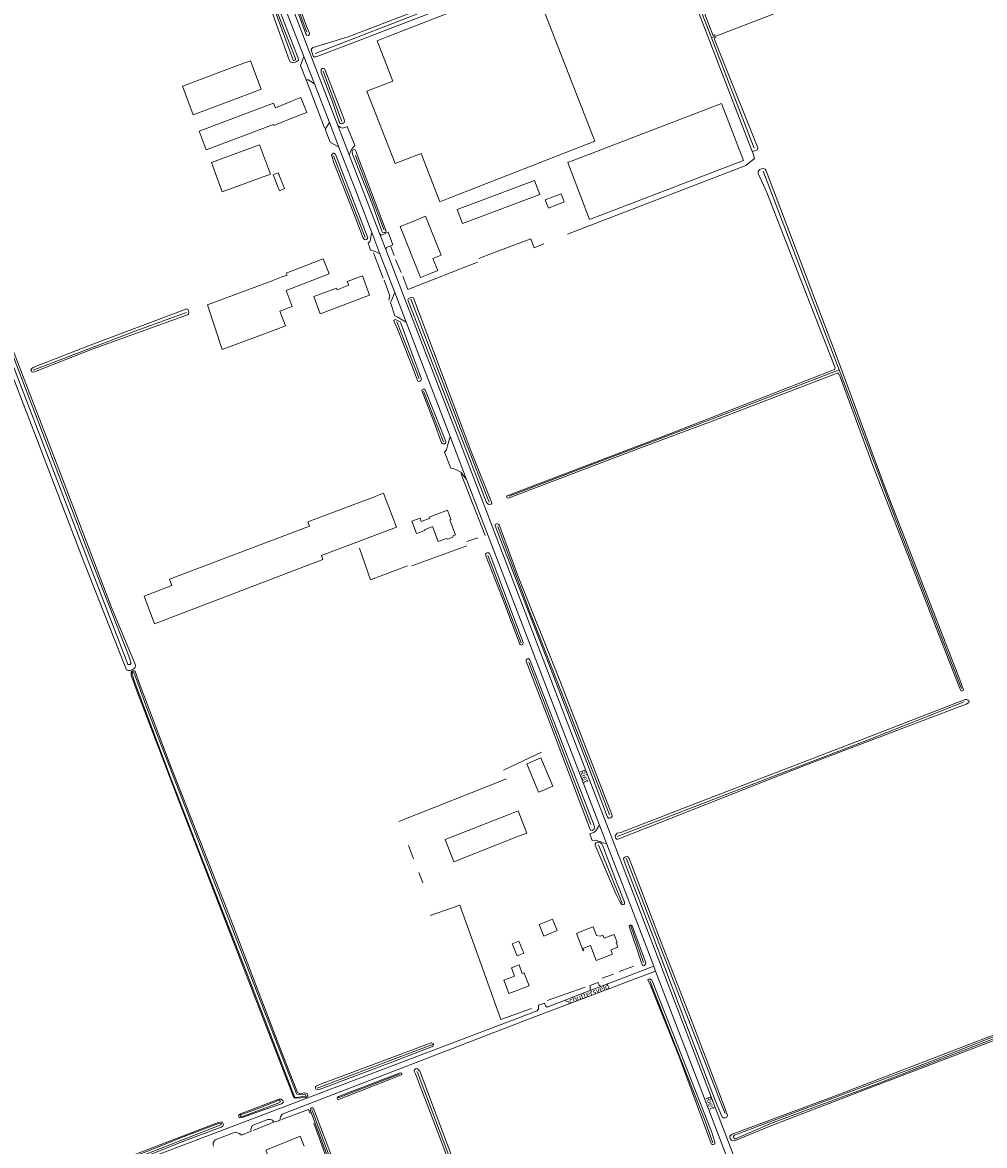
# Model space of a CAD drawing. Extents: x 177628 to 188968, y 384226 to 390673.
# Tile 343 of 393: x 185639 to 186086, y 386940 to 387462. Entities that reach past the tile are written whole.
import ezdxf

# ---------------------------------------------------------------- set-up
doc = ezdxf.new("R2010")
doc.units = 0
for name, color, linetype, lineweight in [('B01_D', 14, 'Continuous', 9), ('B01_F', 14, 'Continuous', 9), ('B01_T', 14, 'Continuous', 9), ('B02_D', 14, 'Continuous', 9), ('B02_F', 14, 'Continuous', 9), ('B02_T', 14, 'Continuous', 9), ('B03_F', 14, 'Continuous', 9), ('B11_F', 14, 'Continuous', 9), ('B11_S', 14, 'Continuous', 9), ('B14_F', 14, 'Continuous', 9), ('T02_F', 253, 'RASTER', 9), ('T03_F', 253, 'Continuous', 9), ('T04_F', 253, 'HAAG', 9), ('T07_F', 253, 'Continuous', 9), ('T09_F', 253, 'Continuous', 9), ('T22_F', 253, 'Continuous', 9), ('V00_F', 8, 'Continuous', 9), ('V00_T', 8, 'Continuous', 9), ('V06_F', 8, 'Continuous', 9), ('V06_T', 8, 'Continuous', 9), ('W01_F', 253, 'Continuous', 9), ('Z06', 7, 'Continuous', 9)]:
    doc.layers.add(name, color=color, linetype=linetype, lineweight=lineweight)
doc.styles.add('Legend', font='calibri.ttf')
doc.linetypes.add('HAAG', pattern='A,4,-1,[5,TOPOCAD.SHX,S=0.35,R=0,X=-0.35,Y=-0.35],-1', length=6)
doc.linetypes.add('RASTER', pattern='A,4,-1,[4,TOPOCAD.SHX,S=0.5,R=0,X=-0.5,Y=0],-1', length=6)

msp = doc.modelspace()

# ---------------------------------------------------------------- linework, layer by layer
at = {"layer": 'B01_D', "linetype": 'Continuous'}
for points in [[(185763.74, 387424.971), (185756.532, 387422.104)], [(185766.441, 387418.149), (185755.823, 387413.924), (185755.665, 387414.322)], [(185864.569, 387093.884), (185835.334, 387082.349), (185839.414, 387072.009), (185868.641, 387083.538)], [(185896.308, 387038.773), (185899.608, 387040.07)], [(185872.519, 387019.07), (185871.961, 387020.51), (185871.124, 387020.188), (185869.611, 387024.12), (185866.093, 387022.766), (185867.557, 387018.963), (185862.562, 387017.04), (185863.161, 387015.483)]]:
    msp.add_lwpolyline(points, dxfattribs=at)
at = {"layer": 'B01_F', "linetype": 'Continuous'}
for points in [[(185721.137, 387411.295), (185755.678, 387424.251), (185756.532, 387422.104)], [(185755.665, 387414.322), (185724.401, 387402.595)], [(185761.936, 387344.423), (185759.279, 387343.431)], [(185761.573, 387337.285), (185764.298, 387338.343)], [(185774.393, 387334.449), (185784.853, 387338.399), (185785.135, 387337.654)]]:
    msp.add_lwpolyline(points, dxfattribs=at)
at = {"layer": 'B01_T', "linetype": 'Continuous'}
for points in [[(185766.441, 387418.149), (185771.087, 387419.993), (185768.382, 387426.812), (185763.74, 387424.971)], [(185828.541, 387345.161), (185831.904, 387346.532), (185829.619, 387352.136), (185833.482, 387353.711), (185826.136, 387371.729), (185819.17, 387368.889)], [(185819.17, 387368.889), (185814.518, 387367.053), (185823.891, 387343.325), (185828.541, 387345.161)], [(185761.936, 387344.423), (185761.59, 387345.314), (185778.746, 387351.979), (185781.454, 387345.008), (185764.298, 387338.343)], [(185754.594, 387341.681), (185724.983, 387330.621), (185731.84, 387309.863), (185756.497, 387319.07)], [(185759.279, 387343.431), (185754.594, 387341.681)], [(185777.706, 387326.636), (185800.29, 387335.165), (185796.9, 387344.143), (185789.917, 387341.514), (185790.596, 387339.716), (185785.135, 387337.654)], [(185756.497, 387319.07), (185761.181, 387320.819), (185758.63, 387327.653), (185764.369, 387329.796), (185761.573, 387337.285)], [(185771.665, 387229.796), (185802.039, 387241.362)], [(185812.688, 387227.415), (185806.712, 387243.14), (185802.039, 387241.362)], [(185819.919, 387230.101), (185823.669, 387231.528), (185824.268, 387229.954), (185828.053, 387231.394), (185827.843, 387231.966), (185836.44, 387235.214), (185838.027, 387231.015), (185837.466, 387230.803), (185840.138, 387223.8), (185839.108, 387223.407), (185838.82, 387222.709), (185836.634, 387221.875), (185835.943, 387222.2), (185832.103, 387220.734), (185829.468, 387227.638), (185825.694, 387226.198), (185825.837, 387225.824), (185822.09, 387224.395), (185819.919, 387230.101)], [(185771.665, 387229.796), (185772.376, 387227.919), (185707.425, 387203.172), (185708.545, 387200.231), (185695.566, 387195.288), (185700.427, 387182.524), (185778.627, 387212.305), (185777.916, 387214.173), (185812.688, 387227.415)], [(185868.641, 387083.538), (185873.299, 387085.376), (185869.221, 387095.718), (185864.569, 387093.884)], [(185909.158, 387036.51), (185913.722, 387038.302), (185915.188, 387034.567), (185914.653, 387034.357), (185915.405, 387032.44), (185913.459, 387031.676), (185913.504, 387031.56), (185912.212, 387031.053), (185912.96, 387029.147), (185905.475, 387026.209), (185902.765, 387033.117), (185899.274, 387031.747), (185899.629, 387030.844), (185899.387, 387030.749), (185899.211, 387031.197)], [(185899.608, 387040.07), (185904.023, 387041.803), (185905.608, 387037.765)], [(185863.161, 387015.483), (185864.959, 387010.811), (185874.312, 387014.412), (185872.519, 387019.07)], [(185769.896, 386939.953), (185768.015, 386944.586), (185752.041, 386938.099), (185753.922, 386933.467)]]:
    msp.add_lwpolyline(points, dxfattribs=at)
at = {"layer": 'B02_D', "linetype": 'Continuous'}
msp.add_lwpolyline([(185808.438, 387455.019), (185803.781, 387453.2), (185811.07, 387434.533), (185798.997, 387429.819), (185812.122, 387396.209), (185824.159, 387400.859), (185832.877, 387378.493), (185837.536, 387380.309)], dxfattribs=at)
at = {"layer": 'B02_F', "linetype": 'Continuous'}
for points in [[(185726.822, 387396.639), (185731.815, 387383.008), (185754.229, 387391.219), (185749.236, 387404.85), (185726.822, 387396.639)], [(185876.838, 387388.368), (185840.979, 387374.816), (185843.425, 387368.345)]]:
    msp.add_lwpolyline(points, dxfattribs=at)
at = {"layer": 'B02_T', "linetype": 'Continuous'}
for points in [[(185808.438, 387455.019), (185875.765, 387481.316), (185904.853, 387406.548), (185837.536, 387380.309)], [(185745.2, 387428.943), (185749.88, 387430.691), (185744.93, 387443.923), (185740.25, 387442.17)], [(185740.25, 387442.17), (185713.39, 387432.109), (185718.329, 387418.907), (185745.2, 387428.943)], [(185875.17, 387118.311), (185873.234, 387117.506), (185878.703, 387104.346), (185880.64, 387105.151)], [(185880.64, 387105.151), (185885.26, 387107.07), (185879.79, 387120.232), (185875.17, 387118.311)]]:
    msp.add_lwpolyline(points, dxfattribs=at)
at = {"layer": 'B03_F', "linetype": 'Continuous'}
msp.add_lwpolyline([(185973.82, 387397.616), (185963.659, 387424.098), (185892.227, 387396.69), (185902.388, 387370.208), (185973.82, 387397.616)], dxfattribs=at)
at = {"layer": 'B11_F', "linetype": 'Continuous'}
msp.add_lwpolyline([(185899.211, 387031.197), (185896.308, 387038.773)], dxfattribs=at)
at = {"layer": 'B11_S', "linetype": 'Continuous'}
for points in [[(185724.401, 387402.595), (185721.137, 387411.295)], [(185774.393, 387334.449), (185777.389, 387326.516), (185777.706, 387326.636)], [(185905.608, 387037.765), (185907.34, 387037.494), (185908.58, 387037.981), (185909.158, 387036.51)]]:
    msp.add_lwpolyline(points, dxfattribs=at)
at = {"layer": 'B14_F', "linetype": 'Continuous'}
for points in [[(185757.84, 387391.891), (185760.841, 387384.591), (185758.458, 387383.612), (185755.458, 387390.912), (185757.84, 387391.891)], [(185843.425, 387368.345), (185879.284, 387381.897), (185876.838, 387388.368)], [(185890.618, 387378.401), (185889.171, 387382.164), (185881.816, 387379.336), (185883.263, 387375.573), (185890.618, 387378.401)], [(185881.188, 387037.539), (185887.392, 387040.079), (185885.211, 387045.432), (185879.008, 387042.891), (185881.188, 387037.539)], [(185866.511, 387033.976), (185868.728, 387028.354), (185871.82, 387029.573), (185869.604, 387035.196), (185866.511, 387033.976)]]:
    msp.add_lwpolyline(points, dxfattribs=at)
at = {"layer": 'T02_F', "linetype": 'RASTER'}
for points in [[(185892.063, 387363.477), (185974.831, 387395.277), (185978.845, 387398.552), (185977.967, 387401.778)], [(185857.313, 387354.637), (185875.128, 387361.299), (185876.614, 387357.148), (185881.065, 387359.003)], [(185853.923, 387223.485), (185842.776, 387252.014)]]:
    msp.add_lwpolyline(points, dxfattribs=at)
at = {"layer": 'T03_F', "linetype": 'Continuous'}
for points in [[(185770.899, 387434.848), (185779.351, 387412.825)], [(185800.682, 387202.932), (185795.555, 387217.595)], [(185852.076, 387024.32), (185861.199, 386998.864), (185875.36, 387003.973)]]:
    msp.add_lwpolyline(points, dxfattribs=at)
at = {"layer": 'T04_F', "linetype": 'HAAG'}
for points in [[(185811.622, 387353.451), (185810.09, 387357.655)], [(185806.621, 387342.933), (185802.001, 387354.758)], [(185814.873, 387345.627), (185812.333, 387351.718)], [(185815.664, 387343.876), (185818.081, 387337.743), (185850.292, 387350.495)], [(185851.028, 387352.151), (185857.313, 387354.637)], [(185809.182, 387332.842), (185809.702, 387334.765), (185807, 387342.076)], [(185845.382, 387220.683), (185850.461, 387222.461)], [(185817.798, 387209.4), (185800.682, 387202.932)], [(185862.392, 387114.517), (185880.043, 387122.92)], [(185813.832, 387090.808), (185863.857, 387110.508)], [(185820.707, 387073.332), (185818.27, 387079.564)], [(185824.954, 387062.195), (185823.039, 387067.047)], [(185852.076, 387024.32), (185842.177, 387051.955), (185828.423, 387047.127)], [(185916.11, 387021.026), (185922.975, 387023.592)], [(185908.198, 387017.993), (185913.468, 387019.923)], [(185882.647, 387007.626), (185900.311, 387013.828)], [(185772.712, 386955.132), (185771.845, 386957.039), (185759.445, 386952.3)], [(185755.389, 386951.006), (185746.272, 386947.339)], [(185770.117, 386918.847), (185783.881, 386924.71), (185774.32, 386950.721)]]:
    msp.add_lwpolyline(points, dxfattribs=at)
at = {"layer": 'T07_F', "linetype": 'Continuous'}
for points in [[(185745.217, 387525.924), (185771.117, 387457.271)], [(185958.931, 387454.63), (185938.503, 387507.337), (185937.609, 387507.731), (185933.501, 387507.962), (185880.222, 387487.98), (185814.131, 387462.47), (185774.974, 387447.3)], [(185958.931, 387454.63), (186008.403, 387473.703)], [(185958.931, 387454.63), (185978.817, 387403.323)], [(185778.787, 387439.097), (185787.388, 387415.809)], [(185783.448, 387399.874), (185798.237, 387361.824)], [(185793.749, 387399.906), (185806.974, 387365.254)], [(186018.231, 387300.482), (185982.905, 387392.676)], [(185819.408, 387333.211), (185844.717, 387267.199), (185855.692, 387238.925)], [(185644.15, 387300.264), (185691.82, 387318.593), (185715.343, 387327.063)], [(185823.334, 387296.462), (185812.881, 387322.693)], [(186018.231, 387300.482), (185960.233, 387278.019), (185907.148, 387257.842), (185864.987, 387241.766)], [(186075.001, 387152.522), (186047.115, 387223.99), (186018.231, 387300.482)], [(185825.22, 387290.558), (185834.524, 387266.988)], [(185859.706, 387227.686), (185874.5, 387188.367), (185908.482, 387101.995), (185911.637, 387093.781)], [(185819.84, 387209.414), (185845.415, 387218.694)], [(185855.16, 387214.206), (185870.649, 387173.709)], [(185874.095, 387164.661), (185888.242, 387127.861), (185902.946, 387089.417)], [(185915.218, 387083.804), (185966.049, 387103.397), (186031.336, 387128.449), (186076.298, 387146.291)], [(185906.516, 387079.964), (185917.48, 387052.784)], [(185919.408, 387073.704), (185944.109, 387009.49), (185962.959, 386960.899), (185965.241, 386955.093)], [(185921.47, 387042.24), (185927.378, 387025.245)], [(185930.405, 387016.828), (185955.972, 386951.526), (185959.625, 386941.603)], [(185829.862, 386987.339), (185802.841, 386977.11), (185775.959, 386966.987)], [(185822.275, 386974.688), (185851.341, 386897.916), (185871.313, 386844.963)], [(185785.668, 386962.492), (185814.091, 386973.355)], [(185783.061, 386931.314), (185773.417, 386957.071)]]:
    msp.add_lwpolyline(points, dxfattribs=at)
at = {"layer": 'T09_F', "linetype": 'Continuous'}
for points in [[(185747.33, 387488.208), (185734.707, 387520.746), (185733.371, 387524.354), (185733.35, 387525.253), (185734.048, 387525.615), (185734.911, 387525.716), (185735.416, 387525.656), (185735.967, 387525.282), (185767.176, 387445.19), (185767.202, 387444.246), (185766.559, 387443.635), (185765.915, 387443.357), (185764.328, 387443.054), (185763.54, 387443.334), (185762.91, 387444.351), (185747.33, 387488.208)], [(185767.086, 387466.014), (185770.74, 387456.483), (185771.08, 387455.828), (185771.681, 387455.629), (185771.923, 387455.733), (185772.356, 387456.321), (185772.355, 387456.721), (185771.035, 387460.045), (185746.449, 387526.848), (185745.661, 387527.081), (185745.034, 387526.81), (185744.441, 387526.326), (185744.029, 387525.69), (185743.955, 387524.799), (185767.086, 387466.014)], [(185960.728, 387456.063), (185959.756, 387455.529), (185940.122, 387507.006), (185939.421, 387508.364), (185935.455, 387509.859), (185933.799, 387509.717), (185931.536, 387509.256), (185790.252, 387455.053), (185774.145, 387450.05), (185773.442, 387449.689), (185773.154, 387449.164), (185773.92, 387446.46), (185774.301, 387445.708), (185775.295, 387445.794), (185776.178, 387446.003), (185794.999, 387453.207), (185933.434, 387506.582), (185934.6, 387506.799), (185936.299, 387506.444), (185937.308, 387505.964), (185938, 387505.289), (185941.404, 387496.337), (185977.62, 387402.316), (185977.967, 387401.778)], [(185687.435, 387161.166), (185686.486, 387163.476), (185667.655, 387211.32), (185645.696, 387268.74), (185618.77, 387338.332), (185590.081, 387413.891), (185573.027, 387460.163), (185573.048, 387460.888), (185573.627, 387461.758), (185574.512, 387462.14), (185575.041, 387462.13), (185575.646, 387461.723), (185576.368, 387460.603), (185611.531, 387370.04), (185633.739, 387312.154), (185657.203, 387251.137), (185680.49, 387190.09), (185691.643, 387163.375)], [(185977.967, 387401.778), (185979.553, 387402.348), (185980.111, 387402.646), (185980.366, 387402.985), (185980.392, 387403.455), (185960.368, 387453.846), (185960.441, 387454.737), (185960.924, 387454.945)], [(185783.032, 387424.798), (185786.188, 387415.625), (185786.59, 387414.825), (185787.074, 387414.633), (185787.888, 387414.87), (185788.432, 387415.334), (185788.603, 387415.866), (185788.457, 387416.604), (185780.008, 387438.839), (185779.356, 387440.218), (185778.776, 387440.368), (185778.3, 387440.277), (185777.728, 387439.744), (185777.779, 387438.564), (185783.032, 387424.798)], [(185801.587, 387377.15), (185806, 387364.797), (185806.229, 387364.266), (185806.637, 387363.984), (185807.334, 387364.228), (185807.844, 387364.505), (185807.981, 387364.851), (185793.801, 387401.961), (185793.552, 387402.541), (185793.303, 387402.719), (185792.847, 387402.58), (185792.461, 387402.414), (185792.214, 387401.792), (185792.334, 387400.584), (185801.587, 387377.15)], [(185791.521, 387376.661), (185797.136, 387362.098), (185797.564, 387361.328), (185797.835, 387360.92), (185798.342, 387360.852), (185798.801, 387361.003), (185799.192, 387361.314), (185799.392, 387361.735), (185784.623, 387400.166), (185784.432, 387400.609), (185783.672, 387401.044), (185783.373, 387400.963), (185782.942, 387400.634), (185782.678, 387400.472), (185782.593, 387400.006), (185782.819, 387399.483), (185783.481, 387396.953), (185791.521, 387376.661)], [(186002.268, 387337.484), (186016.39, 387301.436), (186015.985, 387300.517), (185938.358, 387270.229), (185864.481, 387242.133), (185863.964, 387241.738), (185863.889, 387241.648), (185863.917, 387241.317), (185864.111, 387241), (185864.478, 387240.814), (185865.078, 387241.016), (185926.486, 387264.305), (185960.528, 387277.104), (186016.563, 387298.647), (186017.239, 387298.939), (186017.57, 387298.967), (186018.034, 387298.423), (186018.603, 387297.237), (186033.897, 387256.084), (186074.257, 387152.457), (186074.729, 387151.63), (186075.047, 387151.423), (186075.447, 387151.424), (186075.785, 387151.57), (186075.895, 387151.846), (186073.309, 387159.033), (186039.215, 387246.412), (186017.728, 387304.704), (185984.337, 387392.844), (185983.81, 387393.533), (185983.078, 387393.904), (185982.222, 387393.764), (185981.402, 387393.41), (185980.954, 387392.987), (185980.693, 387392.531), (185980.667, 387391.661), (185984.707, 387382.697), (186002.268, 387337.484)], [(185838.255, 387280.751), (185854.594, 387238.903), (185855.099, 387238.262), (185855.459, 387237.959), (185856.688, 387238.031), (185856.963, 387238.322), (185856.837, 387239.012), (185847.732, 387261.707), (185820.834, 387333.468), (185820.578, 387333.93), (185819.335, 387334.024), (185818.39, 387333.559), (185817.957, 387332.971), (185838.255, 387280.751)], [(185670.595, 387311.88), (185644.394, 387301.72), (185643.579, 387301.177), (185643.068, 387300.48), (185643.352, 387299.6), (185643.767, 387299.302), (185644.682, 387299.506), (185671.474, 387310.064), (185715.736, 387325.917), (185716.132, 387326.326), (185716.325, 387327.316), (185715.845, 387328.54), (185715.441, 387328.7), (185670.595, 387311.88)], [(185819.93, 387302.413), (185822.583, 387295.16), (185823.089, 387295.092), (185823.526, 387295.185), (185824.072, 387295.468), (185824.346, 387296.159), (185814.82, 387322.109), (185814.519, 387322.695), (185812.285, 387323.782), (185811.641, 387323.505), (185811.515, 387323.355), (185811.597, 387322.722), (185813.412, 387319.068), (185819.93, 387302.413)], [(185830.171, 387275.913), (185833.455, 387266.976), (185833.888, 387266.304), (185834.481, 387266.035), (185835.01, 387266.025), (185835.464, 387266.411), (185835.703, 387267.183), (185826.067, 387291.176), (185825.888, 387291.48), (185825.22, 387291.479), (185824.732, 387291.173), (185824.526, 387290.654), (185825.441, 387288.425), (185830.171, 387275.913)], [(185868.848, 387205.203), (185860.605, 387228.156), (185860.3, 387228.597), (185859.615, 387228.989), (185859.188, 387228.919), (185858.581, 387228.6), (185858.548, 387228.013), (185884.445, 387161.489), (185901.883, 387116.165), (185910.714, 387092.778), (185911.157, 387092.282), (185911.626, 387092.255), (185912.226, 387092.457), (185912.777, 387093.038), (185912.761, 387094.005), (185888.573, 387156.17), (185868.848, 387205.203)], [(185863.11, 387191.166), (185869.861, 387173.419), (185870.202, 387172.85), (185870.72, 387172.644), (185871.387, 387172.98), (185871.592, 387173.832), (185856.248, 387214.591), (185855.924, 387215.12), (185855.164, 387215.555), (185854.566, 387215.393), (185854.072, 387214.989), (185854.253, 387214.017), (185863.11, 387191.166)], [(185687.435, 387161.166), (185687.979, 387160.913), (185689.065, 387160.86), (185690.027, 387161.213), (185690.584, 387161.496), (185690.941, 387161.835), (185691.42, 387162.419), (185691.643, 387163.375)], [(185883.785, 387137.056), (185873.005, 387165.137), (185872.923, 387165.769), (185873.014, 387166), (185873.537, 387166.225), (185873.917, 387166.341), (185874.331, 387166.043), (185874.793, 387165.527), (185895.737, 387111.676), (185904.52, 387088.889), (185904.666, 387087.997), (185904.461, 387087.146), (185904.088, 387086.794), (185903.588, 387086.626), (185902.788, 387086.71), (185902.256, 387087.721), (185883.785, 387137.056)], [(185689.542, 387159.497), (185689.622, 387158.713), (185691.261, 387153.846)], [(185693.294, 387155.105), (185691.389, 387160.489), (185691.086, 387160.713)], [(185693.294, 387155.105), (185707.288, 387118.248), (185735.057, 387047.255), (185759.304, 386983.76), (185766.84, 386964.967), (185767.94, 386964.297), (185768.849, 386964.403), (185769.826, 386964.681), (185770.689, 386964.672), (185771.242, 386964.385), (185771.467, 386963.862), (185771.572, 386963.287), (185771.36, 386963.005), (185770.613, 386962.635), (185765.845, 386962.295), (185765.477, 386962.375), (185764.958, 386962.915), (185712.231, 387099.053), (185691.261, 387153.846)], [(185948.034, 387097.715), (185916.882, 387085.649), (185915.212, 387085.272), (185914.18, 387084.082), (185914.458, 387083.171), (185914.874, 387082.606), (185915.509, 387082.594), (185915.964, 387082.733), (186002.59, 387116.846), (186077.192, 387145.255), (186078.336, 387145.921), (186078.528, 387146.404), (186078.403, 387146.694), (186078.002, 387147.094), (186077.29, 387147.416), (186076.696, 387147.332), (186027.634, 387128.339), (185948.034, 387097.715)], [(185914.719, 387063.039), (185918.546, 387053.286), (185918.542, 387052.521), (185918.307, 387052.181), (185917.433, 387051.995), (185916.839, 387052.597), (185916.174, 387054.028), (185914.706, 387056.878), (185905.003, 387079.697), (185905.024, 387080.422), (185905.282, 387080.82), (185906.029, 387081.19), (185906.656, 387081.174), (185907.364, 387080.859), (185908.061, 387080.349), (185908.652, 387078.981), (185914.719, 387063.039)], [(185960.85, 386960.893), (185963.567, 386954.245), (185964.14, 386953.169), (185965.444, 386953.208), (185966.124, 386953.497), (185966.361, 386954.287), (185965.363, 386957.305), (185950.549, 386995.993), (185937.636, 387029.406), (185920.699, 387073.617), (185920.353, 387074.159), (185920.111, 387074.458), (185918.995, 387074.384), (185918.175, 387073.748), (185918.415, 387072.243), (185931.051, 387039.343), (185947.063, 386997.034), (185960.85, 386960.893)], [(185926.066, 387026.567), (185926.935, 387023.888), (185927.454, 387023.682), (185927.833, 387023.798), (185928.28, 387024.421), (185928.434, 387025.06), (185922.087, 387042.313), (185921.592, 387042.577), (185921.223, 387042.656), (185920.873, 387042.362), (185920.799, 387042.092), (185926.066, 387026.567)], [(185943.824, 386981.982), (185930.594, 387014.636), (185929.513, 387016.698), (185929.466, 387017.25), (185929.931, 387017.499), (185930.679, 387017.535), (185931.221, 387017.053), (185931.521, 387016.467), (185958.913, 386946.79), (185960.561, 386941.78)], [(186014.783, 386962.687), (185968.478, 386945.546), (185967.679, 386944.862), (185967.526, 386944.682), (185967.434, 386943.954), (185967.724, 386943.274), (185968.236, 386942.746), (185969.594, 386942.521), (185985.681, 386949.086), (186031.155, 386966.561), (186126.953, 387003.062), (186127.599, 387003.566), (186127.767, 387003.982), (186127.657, 387004.509), (186126.924, 387005.287), (186126.577, 387005.427), (186124.385, 387004.78), (186014.783, 386962.687)], [(185809.802, 386978.733), (185777.324, 386966.533), (185776.681, 386966.256), (185776.048, 386966.174), (185775.375, 386966.408), (185775.121, 386966.775), (185775.194, 386967.379), (185775.492, 386967.794), (185776.75, 386968.528), (185828.769, 386987.97)], [(185829.399, 386986.263), (185809.802, 386978.733)], [(185958.807, 386941.27), (185943.824, 386981.982)], [(185833.766, 386941.549), (185822.496, 386971.041), (185821.525, 386973.545), (185821.191, 386974.216), (185820.95, 386974.783), (185820.875, 386975.182), (185821.067, 386975.407), (185821.645, 386975.845), (185822.206, 386975.988), (185822.668, 386975.802), (185823.538, 386974.881), (185848.996, 386907.142), (185867.396, 386859.115), (185872.172, 386844.984), (185872.136, 386844.394), (185871.834, 386843.644), (185871.186, 386843.368), (185870.799, 386843.49), (185870.476, 386843.687), (185870.211, 386844.196), (185850.119, 386897.768), (185833.766, 386941.549)], [(185805.574, 386969.334), (185815.093, 386973.15), (185815.158, 386973.56), (185814.881, 386973.873), (185814.477, 386974.035), (185785.771, 386963.052), (185785.354, 386962.683), (185785.174, 386962.319), (185785.381, 386961.833), (185785.687, 386961.677), (185786.288, 386961.837), (185805.574, 386969.334)], [(185750.753, 386956.717), (185759.421, 386959.676), (185760.064, 386960.092), (185760.248, 386960.631), (185760.032, 386961.173), (185759.256, 386961.739), (185758.155, 386961.747), (185740.274, 386955.012), (185739.79, 386954.475), (185739.486, 386954.077), (185739.722, 386953.495), (185740.2, 386953.131), (185741.182, 386953.264), (185750.753, 386956.717)], [(185782.195, 386931.086), (185772.733, 386956.844)], [(185774.238, 386957.435), (185783.928, 386931.86)], [(185714.746, 386942.628), (185731.343, 386948.832), (185732.146, 386949.227), (185732.471, 386949.885), (185732.355, 386950.426), (185732.019, 386951.009), (185731.32, 386951.214), (185729.958, 386951.044), (185688.012, 386934.937), (185637.052, 386914.953), (185607.351, 386903.76), (185606.807, 386903.244), (185606.861, 386902.423), (185607.377, 386901.779), (185608.116, 386901.593), (185609.098, 386901.826), (185694.312, 386934.391), (185714.746, 386942.628)]]:
    msp.add_lwpolyline(points, dxfattribs=at)
msp.add_arc((185690.703, 387159.612), 1.166, 70.80845, 185.63699, dxfattribs=at)
at = {"layer": 'T09_F', "linetype": 'Continuous', "extrusion": (0, 0, -1)}
for centre, radius, start, end in [((-185828.984, 386987.08), 0.916, 76.44261, 163.55394), ((-185828.984, 386987.079), 0.916, 163.53034, 243.03383), ((-185773.518, 386957.058), 0.813, 344.74207, 152.37894), ((-185959.654, 386941.629), 0.92, 170.57084, 337.00411)]:
    msp.add_arc(centre, radius, start, end, dxfattribs=at)
at = {"layer": 'T22_F', "linetype": 'Continuous'}
for points in [[(185770.819, 387435.057), (185768.235, 387441.79)], [(185793.334, 387404.536), (185789.922, 387413.377)], [(185781.914, 387406.147), (185779.57, 387412.255)], [(185808.818, 387364.331), (185811.043, 387358.541)], [(185800.735, 387356.019), (185799.563, 387359.433)], [(185812.043, 387325.439), (185810.01, 387331.699)], [(185835.073, 387262.151), (185837.908, 387254.756)], [(185903.588, 387081.933), (185902.41, 387084.994)], [(185902.65, 387014.53), (185906.3, 387015.911)], [(185881.492, 387006.353), (185878.597, 387005.51)], [(185755.861, 386951.196), (185758.592, 386951.974)], [(185740.768, 386945.125), (185745.275, 386946.938)]]:
    msp.add_lwpolyline(points, dxfattribs=at)
at = {"layer": 'V00_F', "linetype": 'Continuous'}
for points in [[(185769.781, 387445.854), (185768.235, 387441.79)], [(185774.637, 387433.288), (185772.481, 387434.673), (185771.696, 387435.047), (185770.819, 387435.057)], [(185781.612, 387415.239), (185779.57, 387412.255)], [(185785.574, 387413.852), (185786.681, 387412.879), (185787.611, 387412.67), (185789.267, 387413.079), (185789.922, 387413.377)], [(185786.039, 387403.785), (185781.914, 387406.147)], [(185790.823, 387400.25), (185791.875, 387402.765), (185793.334, 387404.536)], [(185801.291, 387364.183), (185800.775, 387362.179), (185800.597, 387360.321), (185800.314, 387359.842), (185799.563, 387359.433)], [(185804.911, 387363.666), (185805.658, 387362.996), (185806.164, 387363.062), (185808.818, 387364.331)], [(185805.056, 387354.365), (185802.535, 387355.459), (185800.735, 387356.019)], [(185807.754, 387356.268), (185808.184, 387357.217), (185811.043, 387358.541)], [(185811.989, 387336.281), (185810.297, 387332.255), (185810.01, 387331.699)], [(185817.263, 387322.526), (185813.031, 387325.109), (185812.043, 387325.439)], [(185837.61, 387269.459), (185836.472, 387265.182), (185835.892, 387263.329), (185835.073, 387262.151)], [(185845.263, 387249.5), (185842.635, 387252.908), (185840.575, 387254.068), (185838.995, 387254.634), (185837.908, 387254.756)], [(185902.65, 387014.53), (185902.636, 387012.217)]]:
    msp.add_lwpolyline(points, dxfattribs=at)
at = {"layer": 'V00_T', "linetype": 'Continuous'}
for points in [[(185769.781, 387445.854), (185748.855, 387500), (185688.31, 387657.092), (185660.737, 387729.106), (185658.159, 387735.775)], [(185785.574, 387413.852), (185770.85, 387452.012), (185767.21, 387461.252), (185730.096, 387557.405)], [(185774.637, 387433.288), (185769.781, 387445.854)], [(185781.612, 387415.239), (185774.637, 387433.288)], [(185786.039, 387403.785), (185781.612, 387415.239)], [(185790.823, 387400.25), (185785.574, 387413.852)], [(185801.291, 387364.183), (185794.62, 387381.582), (185786.039, 387403.785)], [(185804.911, 387363.666), (185790.823, 387400.25)], [(185805.056, 387354.365), (185801.291, 387364.183)], [(185807.754, 387356.268), (185804.911, 387363.666)], [(186021.653, 386798.711), (185992.48, 386874.569), (185960.05, 386959.71), (185921.29, 387060.762), (185890.43, 387140.823), (185847.49, 387252.893), (185807.754, 387356.268)], [(185811.989, 387336.281), (185805.056, 387354.365)], [(185817.263, 387322.526), (185811.989, 387336.281)], [(185837.61, 387269.459), (185817.263, 387322.526)], [(185845.263, 387249.5), (185837.61, 387269.459)], [(185875.738, 387170.298), (185845.263, 387249.5)], [(185907, 387089.057), (185875.738, 387170.298)], [(185910.376, 387080.282), (185907, 387089.057)], [(185932.166, 387023.495), (185918.38, 387059.482), (185910.376, 387080.282)], [(185933.039, 387021.217), (185932.166, 387023.495)], [(185985.377, 386884.102), (185957.21, 386958.121), (185933.039, 387021.217)]]:
    msp.add_lwpolyline(points, dxfattribs=at)
at = {"layer": 'V06_F', "linetype": 'Continuous'}
for points in [[(185907, 387089.057), (185906.021, 387087.61), (185905.256, 387086.39), (185904.356, 387085.689), (185903.417, 387085.285), (185902.41, 387084.994)], [(185910.376, 387080.282), (185908.044, 387081.146), (185905.126, 387082.025), (185903.588, 387081.933)], [(185900.163, 387011.272), (185902.636, 387012.217)], [(185902.636, 387012.217), (185907.58, 387014.105)], [(185907.58, 387014.105), (185906.773, 387014.737), (185906.336, 387015.75), (185906.3, 387015.911)], [(185882.694, 387004.6), (185882.108, 387004.926), (185881.779, 387005.586), (185881.492, 387006.353)], [(185878.061, 387002.83), (185878.377, 387003.233), (185878.639, 387003.658), (185878.597, 387005.51)], [(185759.615, 386954.863), (185758.938, 386953.653), (185758.592, 386951.974)], [(185745.737, 386949.519), (185745.183, 386947.765), (185745.275, 386946.938)], [(185753.097, 386952.353), (185754.256, 386952.305), (185755.198, 386952.001), (185755.861, 386951.196)], [(185737.865, 386946.488), (185739.815, 386945.855), (185740.768, 386945.125)], [(185728.643, 386942.936), (185727.717, 386941.674), (185727.603, 386940.542), (185727.868, 386939.937)]]:
    msp.add_lwpolyline(points, dxfattribs=at)
at = {"layer": 'V06_T', "linetype": 'Continuous'}
for points in [[(185907.58, 387014.105), (185932.166, 387023.495)], [(185759.615, 386954.863), (185877.3, 387000.18), (185933.039, 387021.217)], [(185882.694, 387004.6), (185900.163, 387011.272)], [(185601.669, 386898.069), (185878.061, 387002.83)], [(185745.737, 386949.519), (185753.097, 386952.353)], [(185728.643, 386942.936), (185737.865, 386946.488)]]:
    msp.add_lwpolyline(points, dxfattribs=at)
at = {"layer": 'W01_F', "linetype": 'Continuous'}
for points in [[(185752.337, 387478.113), (185764.556, 387444.603), (185764.728, 387444.321), (185765.011, 387444.138), (185765.238, 387444.083), (185765.539, 387444.213), (185765.863, 387444.404), (185765.918, 387444.631), (185765.813, 387444.993), (185759.169, 387461.924), (185735.454, 387524.319), (185735.067, 387524.508), (185734.784, 387524.692), (185734.398, 387524.525), (185734.258, 387524.261), (185752.337, 387478.113)], [(185689.43, 387164.656), (185688.531, 387167.496), (185669.451, 387216.317), (185609.129, 387373.462), (185589.907, 387423.387), (185577.719, 387454.689), (185575.55, 387460.193), (185575.302, 387460.745), (185574.856, 387461.055), (185574.394, 387460.949), (185574.201, 387460.811), (185574.432, 387459.843), (185613.697, 387357.212), (185650.38, 387261.579), (185687.197, 387165.75), (185688.075, 387163.667)], [(185689.43, 387164.656), (185689.438, 387164.321), (185689.374, 387164.053), (185689.059, 387163.704), (185688.744, 387163.566), (185688.415, 387163.556), (185688.075, 387163.667)], [(185691.254, 387155.286), (185690.023, 387159.122), (185690.049, 387159.695), (185690.393, 387160.089), (185690.709, 387160.136), (185690.891, 387160.041)], [(185691.254, 387155.286), (185707.738, 387111.656), (185720.725, 387078.019), (185744.67, 387016.741), (185765.48, 386962.966), (185766.125, 386962.532), (185770.327, 386963.174), (185770.627, 386963.304), (185770.368, 386963.905), (185769.877, 386964.1), (185767.417, 386963.904), (185766.508, 386964.122), (185766.206, 386964.705), (185737.851, 387037.618), (185696.991, 387143.052), (185691.492, 387158.391), (185691.054, 387159.525), (185690.891, 387160.041)], [(185993.699, 386954.29), (185969.575, 386945.05), (185969.266, 386944.861), (185969.093, 386944.619), (185969.161, 386944.203), (185969.276, 386943.807), (185969.592, 386943.332), (185970.028, 386943.353), (185986.876, 386950.622), (186032.224, 386967.572), (186100.212, 386993.845), (186126.522, 387004.084), (186126.717, 387004.279), (186126.642, 387004.581), (186126.278, 387005.036), (186125.634, 387004.981), (186106.988, 386997.492), (186058.317, 386978.441), (185993.699, 386954.29)], [(185748.119, 386957.316), (185740.529, 386954.499), (185740.383, 386954.131), (185740.39, 386953.879), (185740.445, 386953.75), (185740.961, 386953.617), (185758.666, 386960.238), (185758.812, 386960.606), (185758.688, 386961.011), (185758.54, 386961.354), (185758.264, 386961.286), (185748.119, 386957.316)], [(185712.894, 386944), (185698.452, 386938.075), (185607.691, 386903.546), (185607.453, 386903.392), (185607.183, 386903.072), (185607.264, 386902.649), (185607.394, 386902.349), (185608.026, 386902.418), (185611.275, 386903.616), (185679.475, 386929.683), (185731.146, 386949.942), (185731.41, 386950.157), (185731.446, 386950.427), (185731.273, 386950.709), (185730.194, 386950.498), (185712.894, 386944)]]:
    msp.add_lwpolyline(points, dxfattribs=at)

# ---------------------------------------------------------------- texts
at = {"layer": 'Z06', "linetype": 'Continuous', "style": 'Legend'}
for s, rotation, p in [('Riet', 290.97171, (185897.671, 387114.11)), ('Schuttersveld', 20.9182, (185891.692, 387005.524)), ('Riet', 291.15265, (185956.11, 386962.39))]:
    msp.add_text(s, height=2.5, rotation=rotation, dxfattribs=at).set_placement(p)

doc.saveas('drawing.dxf')
